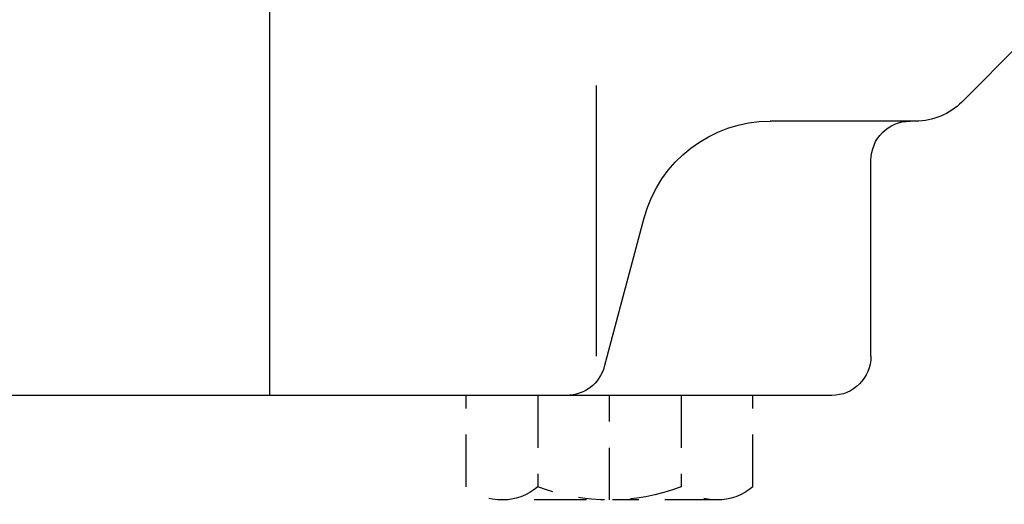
# Model space of a CAD drawing. Extents: x 33706 to 249013, y -74890 to 17912.
# Tile 279 of 288: x 185603.65 to 185607.42, y -36878.96 to -36877.11. Entities that reach past the tile are written whole.
import ezdxf

# ---------------------------------------------------------------- set-up
doc = ezdxf.new("R2010")
doc.units = 0
doc.header["$MEASUREMENT"] = 0
doc.linetypes.add('DASHDOT', pattern=[8.5, 4, -2, 0.5, -2])
for name, color, linetype in [('gaz', 1, 'Continuous'), ('LC-002-002-----0', 2, 'DASHDOT'), ('LC-007-002-----0', 1, 'Continuous'), ('LC-009-002-----0', 1, 'Continuous'), ('LC-010-002-----0', 1, 'Continuous')]:
    doc.layers.add(name, color=color, linetype=linetype)

# ---------------------------------------------------------------- blocks, each defined once
blk = doc.blocks.new('kdk dn40 pn50')
at = {"layer": 'LC-002-002-----0', "color": 1}
for p, q in [((-15.47, -78), (-15.47, -71)), ((-9.985, -71), (-9.985, -78)), ((0.985, -71), (0.985, -78)), ((6.47, -78), (6.47, -71)), ((-12.727, -79), (3.727, -79))]:
    blk.add_line(p, q, dxfattribs=at)
for centre, radius, start, end in [((-12.727, -74.74), 4.26, 229.93201, 310.06799), ((-4.5, -63.458), 15.542, 249.33452, 290.66548), ((3.727, -74.74), 4.26, 229.93201, 310.06799)]:
    blk.add_arc(centre, radius, start, end, dxfattribs=at)
at = {"layer": 'LC-007-002-----0'}
for p, q in [((21.5, -71), (21.5, 0)), ((-36.036, -43.964), (-31.464, -48.536)), ((-3.5, -68), (-3.5, -47.259)), ((-27.929, -50), (-16.8, -50)), ((-24.5, -68), (-24.5, -53)), ((-21.5, -71), (42.5, -71))]:
    blk.add_line(p, q, dxfattribs=at)
for centre, radius, start, end in [((-27.929, -45), 5, 225, 270), ((-27.5, -53), 3, 0, 90), ((-21.5, -68), 3, 180, 270)]:
    blk.add_arc(centre, radius, start, end, dxfattribs=at)
at = {"layer": 'LC-009-002-----0'}
blk.add_line((-4.096, -68.776), (-7.141, -57.412), dxfattribs=at)
for centre, radius, start, end in [((-16.8, -60), 10, 15, 90), ((-1.198, -68), 3, 195, 270)]:
    blk.add_arc(centre, radius, start, end, dxfattribs=at)
at = {"layer": 'LC-010-002-----0', "color": 2, "linetype": 'DASHDOT'}
blk.add_line((-4.5, -79), (-4.5, -71), dxfattribs=at)

msp = doc.modelspace()

# ---------------------------------------------------------------- block references
at = {"layer": 'gaz', "linetype": 'Continuous', "xscale": -0.05, "yscale": 0.05}
msp.add_blockref('kdk dn40 pn50', (185605.6801, -36874.998), dxfattribs=at)

doc.saveas('drawing.dxf')
